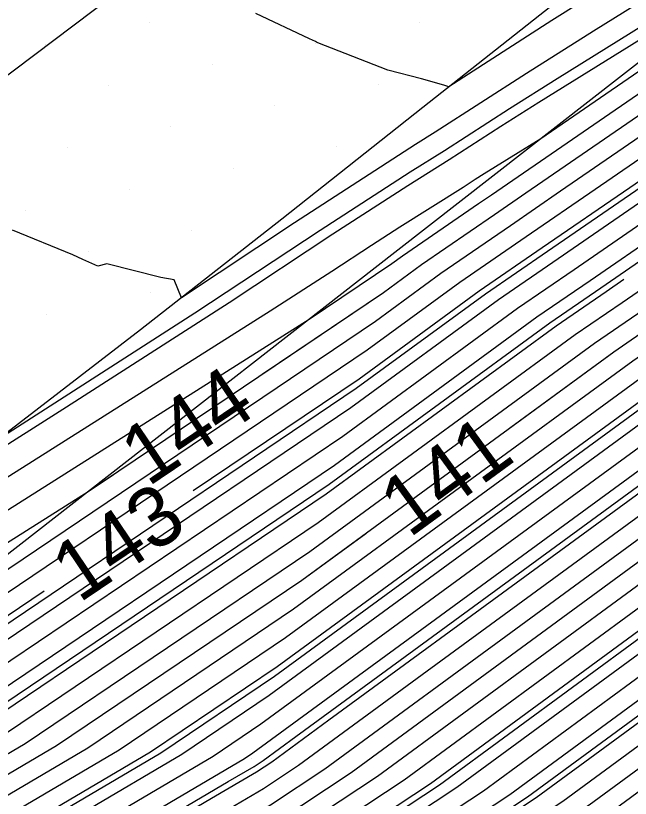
# Model space of a CAD drawing. Extents: x 2354170 to 2357230, y 866100 to 868290.
# Drawn here: x 2355862.12 to 2355882.65, y 866788.69 to 866814.82 of the extents above; entities that cross this region are included whole.
import ezdxf

# ---------------------------------------------------------------- set-up
doc = ezdxf.new("R2010")
doc.units = 0
for name, color, linetype in [('Default', 7, 'Continuous'), ('DTM Contours Major', 7, 'Continuous'), ('DTM Contours Minor', 7, 'Continuous'), ('DTM Contours Minor Text', 7, 'Continuous'), ('Exist DTM Breakline', 7, 'Continuous'), ('Exist DTM QL2 LIDAR Elevation Point', 7, 'Continuous'), ('Exist DTM Scan Elevation Point', 7, 'Continuous'), ('Exist Roads EOP', 7, 'Continuous'), ('PH Exist DTM Breakline', 7, 'Continuous')]:
    doc.layers.add(name, color=color, linetype=linetype)

msp = doc.modelspace()

# ---------------------------------------------------------------- linework, layer by layer
at = {"layer": 'Default'}
for points in [[(2355878.655, 866801.078), (2355882.094, 866803.593), (2355883.436, 866804.515), (2355890.715, 866809.517), (2355900.294, 866816.098), (2355908.32, 866821.325), (2355911.534, 866823.6), (2355925.727, 866834.475), (2355934.366, 866840.366), (2355940.071, 866844.086), (2355949.583, 866849.61), (2355950.079, 866849.9), (2355950.722, 866850.378), (2355960.899, 866857.839)], [(2355868.051, 866798.966), (2355873.589, 866802.699), (2355877.602, 866805.634), (2355879.708, 866807.081), (2355882.629, 866809.088), (2355900.567, 866821.411), (2355904.762, 866824.143), (2355914.857, 866831.291), (2355922.893, 866837.449), (2355927.785, 866840.785), (2355940.176, 866848.864), (2355946.627, 866852.61), (2355950.649, 866855.256)], [(2355852.386, 866781.471), (2355852.419, 866781.493), (2355857.539, 866784.889), (2355866.622, 866790.237), (2355870.858, 866793.092), (2355884.019, 866802.718), (2355885.033, 866803.415), (2355894.18, 866809.701), (2355900.177, 866813.821), (2355909.845, 866820.117), (2355910.11, 866820.304), (2355926.941, 866833.201), (2355934.535, 866838.379)], [(2355944.561, 866832.476), (2355944.096, 866832.161), (2355939.445, 866829.099), (2355930.386, 866822.949), (2355923.58, 866817.63), (2355909.403, 866807.605), (2355904.556, 866804.413), (2355897.559, 866799.597), (2355890.857, 866794.721), (2355882.157, 866788.336), (2355873.172, 866782.406), (2355866.227, 866778.318), (2355862.304, 866775.697)], [(2355940.021, 866831.736), (2355936.453, 866829.387), (2355930.258, 866825.182), (2355921.142, 866818.056), (2355909.507, 866809.829), (2355903.41, 866805.815), (2355894.61, 866799.757), (2355890.516, 866796.778), (2355879.508, 866788.7), (2355872.478, 866784.06), (2355863.827, 866778.968), (2355859.838, 866776.302), (2355857.767, 866774.973)], [(2355831.452, 866780.873), (2355832.204, 866780.716), (2355833.068, 866780.747), (2355834.525, 866780.4), (2355836.948, 866781.732), (2355839.682, 866783.218), (2355847.575, 866788.318), (2355851.117, 866790.494), (2355853.5, 866791.966), (2355855.212, 866793.037), (2355856.508, 866793.857), (2355864.544, 866798.932), (2355874.408, 866805.581), (2355875.677, 866806.509), (2355878.11, 866808.181), (2355879.164, 866808.905), (2355900.683, 866823.689), (2355903.236, 866825.351), (2355904.99, 866826.593)], [(2355900.761, 866825.207), (2355879.66, 866810.71), (2355877.772, 866809.535), (2355877.472, 866809.346), (2355877.066, 866809.084), (2355874.949, 866807.758), (2355874.001, 866807.144), (2355872.684, 866806.274), (2355870.619, 866804.951), (2355859.519, 866797.941)], [(2355831.623, 866789.782), (2355832.216, 866789.762), (2355833.915, 866789.055), (2355834.534, 866788.769), (2355835.587, 866788.416), (2355836.983, 866787.939), (2355839.056, 866787.319), (2355839.486, 866787.192), (2355841.81, 866786.116), (2355842.07, 866786.021), (2355842.258, 866786.124), (2355842.547, 866786.31), (2355848.68, 866790.077), (2355852.805, 866792.625), (2355855.769, 866794.48), (2355858.014, 866795.899), (2355871.926, 866804.684), (2355874.681, 866806.541), (2355875.035, 866806.8), (2355877.578, 866808.547), (2355878.009, 866808.843), (2355900.722, 866824.448)], [(2355836.264, 866767.185), (2355843.155, 866772.42), (2355851.72, 866778.201), (2355858.602, 866782.766), (2355868.662, 866788.689), (2355870.164, 866789.573), (2355870.679, 866789.912), (2355872.578, 866791.306), (2355886.586, 866801.551), (2355887.164, 866801.948), (2355898.801, 866809.946), (2355900.022, 866810.784), (2355902.133, 866812.159), (2355909.853, 866817.242), (2355913.014, 866819.478), (2355918.587, 866823.834)], [(2355838.788, 866766.813), (2355845.212, 866771.693), (2355851.196, 866775.732), (2355859.398, 866781.173), (2355863.649, 866783.676), (2355870.858, 866787.919), (2355873.327, 866789.549), (2355882.444, 866796.24), (2355888.511, 866800.677), (2355888.761, 866800.848), (2355895.35, 866805.376), (2355900.737, 866809.085), (2355909.749, 866815.018), (2355915.453, 866819.052), (2355921.106, 866823.47)], [(2355841.313, 866766.441), (2355847.269, 866770.966), (2355850.672, 866773.264), (2355858.291, 866778.317), (2355859.957, 866779.387), (2355860.626, 866779.834), (2355871.552, 866786.265), (2355875.976, 866789.185), (2355890.062, 866799.522), (2355890.678, 866799.97), (2355901.883, 866807.683), (2355909.645, 866812.794), (2355917.891, 866818.625), (2355923.625, 866823.107)], [(2355895.574, 866823.108), (2355881.424, 866814.3), (2355879.177, 866812.888), (2355876.133, 866810.925), (2355875.478, 866810.515), (2355871.436, 866807.898), (2355867.659, 866805.401), (2355867.416, 866806.004), (2355866.97, 866806.079), (2355865.161, 866806.533), (2355864.864, 866806.461), (2355864.369, 866806.678), (2355864.031, 866806.837), (2355862.019, 866807.657)], [(2355828.567, 866775.486), (2355832.899, 866778.009), (2355835.461, 866779.419), (2355837.105, 866780.312), (2355852.602, 866790.327), (2355853.554, 866790.911), (2355854.195, 866791.307), (2355854.655, 866791.595), (2355855.003, 866791.815), (2355857.163, 866793.179), (2355874.135, 866804.62), (2355876.319, 866806.217), (2355878.643, 866807.814), (2355880.319, 866808.966), (2355900.644, 866822.93)], [(2355831.654, 866775.781), (2355833.112, 866776.63), (2355833.975, 866777.105), (2355834.528, 866777.405), (2355842.671, 866782.668), (2355854.34, 866790.544), (2355854.618, 866790.729), (2355855.112, 866791.02), (2355873.862, 866803.659), (2355876.96, 866805.926), (2355879.175, 866807.447), (2355881.474, 866809.027), (2355900.606, 866822.17)], [(2355822.367, 866767.399), (2355832.946, 866774.584), (2355834.243, 866775.569), (2355853.99, 866788.899), (2355855.149, 866789.667), (2355857.205, 866790.877), (2355873.315, 866801.738), (2355878.244, 866805.342), (2355880.241, 866806.714), (2355883.784, 866809.15), (2355900.528, 866820.652)], [(2355831.477, 866767.363), (2355839.728, 866773.631), (2355852.593, 866782.315), (2355857.274, 866785.42), (2355865.576, 866790.308), (2355871.131, 866794.053), (2355883.377, 866803.009), (2355884.501, 866803.781), (2355893.025, 866809.639), (2355900.216, 866814.58), (2355909.337, 866820.519)], [(2355815.095, 866761.682), (2355832.763, 866773.681), (2355834.929, 866775.327), (2355853.816, 866788.076), (2355855.415, 866789.136), (2355858.251, 866790.806), (2355873.042, 866800.777), (2355878.885, 866805.051), (2355880.773, 866806.348), (2355884.939, 866809.211), (2355900.489, 866819.893)], [(2355813.255, 866759.655), (2355832.579, 866772.779), (2355835.615, 866775.085), (2355853.641, 866787.253), (2355855.68, 866788.605), (2355859.297, 866790.735), (2355872.769, 866799.817), (2355879.527, 866804.759), (2355881.306, 866805.981), (2355886.095, 866809.272), (2355900.45, 866819.134)], [(2355830.506, 866759.74), (2355832.479, 866761.257), (2355845.898, 866771.451), (2355851.022, 866774.91), (2355859.664, 866780.642), (2355861.978, 866782.005), (2355871.09, 866787.368), (2355874.21, 866789.427), (2355885.733, 866797.884), (2355889.153, 866800.385), (2355889.294, 866800.482), (2355893.007, 866803.034), (2355901.119, 866808.617), (2355909.714, 866814.277), (2355916.265, 866818.909)], [(2355831.124, 866759.426), (2355835.417, 866762.726), (2355846.583, 866771.209), (2355850.847, 866774.087), (2355859.93, 866780.111), (2355860.307, 866780.334), (2355871.321, 866786.816), (2355875.093, 866789.306), (2355889.022, 866799.528), (2355889.795, 866800.093), (2355889.826, 866800.115), (2355890.665, 866800.692), (2355901.501, 866808.15), (2355909.68, 866813.536), (2355917.078, 866818.767)], [(2355829.577, 866756.813), (2355832.36, 866758.796), (2355841.294, 866765.664), (2355847.954, 866770.724), (2355850.498, 866772.441), (2355856.191, 866776.217), (2355859.927, 866778.616), (2355861.426, 866779.617), (2355871.784, 866785.714), (2355876.859, 866789.063), (2355890.176, 866798.836), (2355891.661, 866799.917), (2355902.264, 866807.216), (2355909.61, 866812.053), (2355918.704, 866818.483)], [(2355831.11, 866765.558), (2355841.099, 866773.147), (2355852.244, 866780.67), (2355857.805, 866784.358), (2355867.668, 866790.165), (2355870.585, 866792.132), (2355884.661, 866802.426), (2355885.566, 866803.048), (2355895.335, 866809.762), (2355900.138, 866813.062), (2355908.444, 866818.47)], [(2355829.367, 866755.154), (2355833.597, 866758.167), (2355847.17, 866768.602), (2355849.325, 866770.24), (2355850.148, 866770.795), (2355851.991, 866772.017), (2355859.868, 866777.073), (2355863.026, 866779.184), (2355872.247, 866784.611), (2355878.625, 866788.821), (2355890.403, 866797.464), (2355893.627, 866799.811), (2355903.028, 866806.282), (2355909.541, 866810.57), (2355920.329, 866818.199)], [(2355829.472, 866755.984), (2355832.978, 866758.482), (2355844.232, 866767.133), (2355848.64, 866770.482), (2355850.323, 866771.618), (2355854.091, 866774.117), (2355859.897, 866777.845), (2355862.226, 866779.401), (2355872.015, 866785.162), (2355877.742, 866788.942), (2355890.289, 866798.15), (2355892.644, 866799.864), (2355902.646, 866806.749), (2355909.576, 866811.312), (2355919.516, 866818.341)], [(2355921.954, 866817.914), (2355909.472, 866809.088), (2355903.792, 866805.348), (2355895.593, 866799.704), (2355890.63, 866796.092), (2355880.391, 866788.578), (2355872.709, 866783.508), (2355864.627, 866778.751), (2355859.808, 866775.531), (2355850.616, 866769.631), (2355849.624, 866768.909), (2355834.833, 866757.538), (2355829.157, 866753.495)], [(2355830.743, 866763.753), (2355842.47, 866772.662), (2355851.895, 866779.024), (2355858.336, 866783.297), (2355869.761, 866790.023), (2355870.039, 866790.21), (2355885.944, 866801.843), (2355886.631, 866802.315), (2355897.646, 866809.884), (2355900.061, 866811.543), (2355904.237, 866814.263), (2355909.887, 866817.984)], [(2355922.767, 866817.772), (2355909.437, 866808.346), (2355904.174, 866804.881), (2355896.576, 866799.651), (2355890.743, 866795.406), (2355881.274, 866788.457), (2355872.941, 866782.957), (2355865.427, 866778.535), (2355859.778, 866774.759), (2355851.224, 866769.269), (2355849.281, 866767.856), (2355835.451, 866757.223), (2355829.052, 866752.665)], [(2355815.619, 866759.705), (2355832.212, 866770.973), (2355836.986, 866774.6), (2355853.292, 866785.607), (2355856.212, 866787.544), (2355861.39, 866790.593), (2355872.223, 866797.895), (2355880.811, 866804.176), (2355882.371, 866805.248), (2355888.405, 866809.395), (2355900.372, 866817.616)], [(2355816.801, 866759.729), (2355832.028, 866770.071), (2355837.671, 866774.358), (2355853.117, 866784.784), (2355856.477, 866787.013), (2355862.437, 866790.521), (2355871.95, 866796.935), (2355881.452, 866803.884), (2355882.903, 866804.881), (2355889.56, 866809.456), (2355900.333, 866816.857)], [(2355887.617, 866816.909), (2355879.598, 866811.918), (2355878.325, 866811.117), (2355876.599, 866810.005), (2355875.213, 866809.136), (2355872.718, 866807.521), (2355869.253, 866805.23), (2355863.816, 866801.746), (2355861.024, 866799.983)], [(2355883.249, 866816.683), (2355880.03, 866814.659), (2355876.586, 866812.438), (2355876.424, 866812.501), (2355875.679, 866812.716), (2355874.547, 866813), (2355872.21, 866813.915), (2355872.168, 866813.935), (2355872.136, 866813.953), (2355871.932, 866814.044), (2355870.141, 866814.887)], [(2355830.376, 866761.948), (2355843.841, 866772.178), (2355851.545, 866777.378), (2355858.867, 866782.235), (2355866.991, 866787.018), (2355870.396, 866789.022), (2355871.562, 866789.791), (2355875.867, 866792.951), (2355887.228, 866801.26), (2355887.696, 866801.582), (2355899.956, 866810.007), (2355899.983, 866810.025), (2355900.029, 866810.056), (2355909.818, 866816.501)], [(2355830.927, 866764.656), (2355841.784, 866772.904), (2355852.069, 866779.847), (2355858.071, 866783.828), (2355868.715, 866790.094), (2355870.312, 866791.171), (2355885.303, 866802.135), (2355886.099, 866802.681), (2355896.491, 866809.823), (2355900.1, 866812.303), (2355906.34, 866816.367)], [(2355830.192, 866761.045), (2355844.527, 866771.935), (2355851.371, 866776.555), (2355859.133, 866781.704), (2355865.32, 866785.347), (2355870.627, 866788.47), (2355872.445, 866789.67), (2355879.156, 866794.595), (2355887.869, 866800.968), (2355888.229, 866801.215), (2355897.692, 866807.719), (2355900.355, 866809.552), (2355909.784, 866815.76)], [(2355831.661, 866768.266), (2355839.042, 866773.873), (2355852.768, 866783.138), (2355857.008, 866785.951), (2355864.529, 866790.379), (2355871.404, 866795.014), (2355882.736, 866803.301), (2355883.968, 866804.148), (2355891.87, 866809.578), (2355900.255, 866815.339)], [(2355799.662, 866749.961), (2355813.112, 866758.844), (2355814.437, 866759.68), (2355832.395, 866771.876), (2355836.3, 866774.842), (2355853.466, 866786.43), (2355855.946, 866788.075), (2355860.344, 866790.664), (2355872.496, 866798.856), (2355880.169, 866804.468), (2355881.838, 866805.614), (2355882.436, 866806.025)], [(2355790.838, 866741.782), (2355793.794, 866743.89), (2355814.24, 866757.393), (2355817.983, 866759.754), (2355831.845, 866769.168), (2355838.357, 866774.116), (2355852.943, 866783.961), (2355856.743, 866786.482), (2355863.483, 866790.45), (2355871.677, 866795.974), (2355873.812, 866797.536)], [(2355829.639, 866773.115), (2355833.13, 866775.486), (2355833.558, 866775.811), (2355854.165, 866789.721), (2355854.884, 866790.198), (2355856.158, 866790.949), (2355863.076, 866795.612)]]:
    msp.add_lwpolyline(points, dxfattribs=at)
at = {"layer": 'DTM Contours Major'}
for points in [[(2355852.459, 866781.283), (2355857.628, 866784.712), (2355866.971, 866790.213), (2355870.767, 866792.772), (2355884.233, 866802.621), (2355885.211, 866803.292), (2355894.565, 866809.721), (2355900.164, 866813.568), (2355909.847, 866819.873), (2355909.98, 866819.961), (2355910.034, 866819.999), (2355910.16, 866820.097), (2355927.076, 866833.059), (2355934.605, 866838.193)], [(2355944.561, 866832.476), (2355944.096, 866832.161), (2355939.445, 866829.099), (2355930.386, 866822.949), (2355923.58, 866817.63), (2355909.403, 866807.605), (2355904.556, 866804.413), (2355897.559, 866799.597), (2355890.857, 866794.721), (2355882.157, 866788.336), (2355873.172, 866782.406), (2355866.227, 866778.318), (2355862.304, 866775.697)], [(2355888.033, 866817.583), (2355880.206, 866812.712), (2355878.609, 866811.707), (2355876.444, 866810.311), (2355875.301, 866809.596), (2355872.291, 866807.647), (2355868.109, 866804.882), (2355861.548, 866800.678)]]:
    msp.add_lwpolyline(points, dxfattribs=at)
at = {"layer": 'DTM Contours Minor'}
for points in [[(2355790.838, 866741.782), (2355793.794, 866743.89), (2355814.24, 866757.393), (2355817.983, 866759.754), (2355831.845, 866769.168), (2355838.357, 866774.116), (2355852.943, 866783.961), (2355856.743, 866786.482), (2355863.483, 866790.45), (2355871.677, 866795.974), (2355882.094, 866803.593), (2355883.436, 866804.515), (2355890.715, 866809.517), (2355900.294, 866816.098), (2355908.32, 866821.325), (2355911.534, 866823.6), (2355925.727, 866834.475), (2355934.366, 866840.366), (2355940.071, 866844.086), (2355949.583, 866849.61), (2355950.079, 866849.9), (2355950.722, 866850.378), (2355956.06, 866854.292)], [(2355829.297, 866754.601), (2355834.009, 866757.958), (2355849.129, 866769.582), (2355849.782, 866770.078), (2355850.032, 866770.247), (2355850.591, 866770.617), (2355859.848, 866776.559), (2355863.56, 866779.04), (2355872.401, 866784.243), (2355879.214, 866788.74), (2355890.478, 866797.007), (2355894.282, 866799.775), (2355903.283, 866805.97), (2355909.518, 866810.076), (2355920.871, 866818.104), (2355930.244, 866825.43), (2355936.12, 866829.419), (2355943.118, 866834.026), (2355945.676, 866835.758)], [(2355870.35, 866802.846), (2355874.408, 866805.581), (2355875.677, 866806.509), (2355878.11, 866808.181), (2355879.164, 866808.905), (2355900.683, 866823.689)], [(2355830.621, 866763.151), (2355842.927, 866772.501), (2355851.778, 866778.475), (2355858.513, 866782.943), (2355869.219, 866789.246), (2355870.087, 866789.757), (2355870.384, 866789.953), (2355871.482, 866790.758), (2355886.372, 866801.649), (2355886.986, 866802.07), (2355898.416, 866809.925), (2355900.035, 866811.037), (2355902.834, 866812.86), (2355909.864, 866817.49), (2355912.743, 866819.525), (2355913.58, 866820.179)], [(2355830.009, 866760.143), (2355845.212, 866771.693), (2355851.196, 866775.732), (2355859.398, 866781.173), (2355863.649, 866783.676), (2355870.858, 866787.919), (2355873.327, 866789.549), (2355882.444, 866796.24), (2355888.511, 866800.677), (2355888.761, 866800.848), (2355895.35, 866805.376), (2355900.737, 866809.085), (2355909.749, 866815.018), (2355915.453, 866819.052), (2355916.379, 866819.775)], [(2355829.647, 866757.367), (2355831.948, 866759.006), (2355839.335, 866764.685), (2355847.497, 866770.886), (2355850.614, 866772.99), (2355857.591, 866777.617), (2355859.947, 866779.13), (2355860.892, 866779.761), (2355871.63, 866786.081), (2355876.271, 866789.144), (2355890.1, 866799.294), (2355891.006, 866799.953), (2355902.01, 866807.528), (2355909.634, 866812.547), (2355918.162, 866818.578), (2355919.179, 866819.373)], [(2355857.31, 866789.107), (2355859.995, 866790.688), (2355872.587, 866799.176), (2355879.955, 866804.565), (2355881.661, 866805.737), (2355886.865, 866809.313), (2355900.424, 866818.628)], [(2355827.215, 866771.21), (2355833.069, 866775.185), (2355833.786, 866775.731), (2355854.107, 866789.447), (2355854.972, 866790.021), (2355856.507, 866790.925), (2355873.498, 866802.378), (2355877.816, 866805.537), (2355879.886, 866806.959), (2355883.014, 866809.109), (2355892.429, 866815.577)], [(2355831.452, 866780.873), (2355832.204, 866780.716), (2355833.068, 866780.747), (2355834.525, 866780.4), (2355836.948, 866781.732), (2355839.682, 866783.218), (2355847.575, 866788.318), (2355851.117, 866790.494), (2355853.5, 866791.966), (2355855.212, 866793.037), (2355856.508, 866793.857), (2355864.544, 866798.932), (2355865.375, 866799.492)]]:
    msp.add_lwpolyline(points, dxfattribs=at)
at = {"layer": 'Exist DTM Breakline'}
msp.add_lwpolyline([(2355865.385, 866815.5), (2355863.393, 866813.989), (2355861.397, 866812.484), (2355859.401, 866810.978), (2355857.405, 866809.473), (2355855.409, 866807.967), (2355853.409, 866806.467), (2355851.409, 866804.967), (2355849.409, 866803.468), (2355847.409, 866801.968), (2355845.414, 866800.462), (2355843.418, 866798.956), (2355841.423, 866797.449), (2355839.428, 866795.943), (2355837.435, 866794.433), (2355835.442, 866792.923), (2355833.45, 866791.414), (2355831.457, 866789.904)], dxfattribs=at)
at = {"layer": 'Exist DTM QL2 LIDAR Elevation Point'}
msp.add_line((2355869.982, 866790.008), (2355869.982, 866790.008), dxfattribs=at)
at = {"layer": 'Exist DTM Scan Elevation Point'}
for p, q in [((2355866.597, 866814.576), (2355866.597, 866814.576)), ((2355875.61, 866814.608), (2355875.61, 866814.608)), ((2355863.132, 866813.871), (2355863.132, 866813.871)), ((2355872.146, 866813.902), (2355872.146, 866813.902)), ((2355868.682, 866813.197), (2355868.682, 866813.197)), ((2355865.217, 866812.491), (2355865.217, 866812.491)), ((2355874.231, 866812.523), (2355874.231, 866812.523)), ((2355870.767, 866811.817), (2355870.767, 866811.817)), ((2355867.302, 866811.112), (2355867.302, 866811.112)), ((2355863.838, 866810.406), (2355863.838, 866810.406)), ((2355872.852, 866810.438), (2355872.852, 866810.438)), ((2355869.387, 866809.732), (2355869.387, 866809.732)), ((2355865.923, 866809.027), (2355865.923, 866809.027)), ((2355862.458, 866808.321), (2355862.458, 866808.321)), ((2355868.008, 866807.647), (2355868.008, 866807.647)), ((2355864.543, 866806.942), (2355864.543, 866806.942)), ((2355866.628, 866805.562), (2355866.628, 866805.562)), ((2355863.164, 866804.857), (2355863.164, 866804.857))]:
    msp.add_line(p, q, dxfattribs=at)
at = {"layer": 'Exist Roads EOP'}
msp.add_lwpolyline([(2355880.421, 866815.471), (2355875.715, 866811.749), (2355871.012, 866808.023), (2355866.285, 866804.328), (2355861.53, 866800.669), (2355856.755, 866797.035), (2355851.967, 866793.419), (2355847.168, 866789.819), (2355842.356, 866786.234), (2355837.541, 866782.655), (2355832.736, 866779.062), (2355827.961, 866775.428)], dxfattribs=at)
at = {"layer": 'PH Exist DTM Breakline'}
msp.add_lwpolyline([(2356039.952, 866933.48), (2356021.008, 866919.065), (2355998.312, 866902.306), (2355980.774, 866888.883), (2355955.013, 866868.017), (2355940.364, 866857.468), (2355919.194, 866841.331), (2355900.865, 866827.23), (2355874.786, 866806.913), (2355854.45, 866791.065), (2355833.22, 866775.931), (2355812.495, 866759.639), (2355789.581, 866742.905), (2355764.464, 866722.869), (2355746.918, 866706.979)], dxfattribs=at)

# ---------------------------------------------------------------- texts
at = {"layer": 'Default'}
for s, rotation, p in [('141', 36.1806, (2355875.261, 866797.356)), ('143', 33.9848, (2355864.236, 866795.188))]:
    msp.add_text(s, height=2, rotation=rotation, dxfattribs=at).set_placement(p)
at = {"layer": 'DTM Contours Minor Text'}
msp.add_text('144', height=2, rotation=33.9848, dxfattribs=at).set_placement((2355866.535, 866799.067))

doc.saveas('drawing.dxf')
